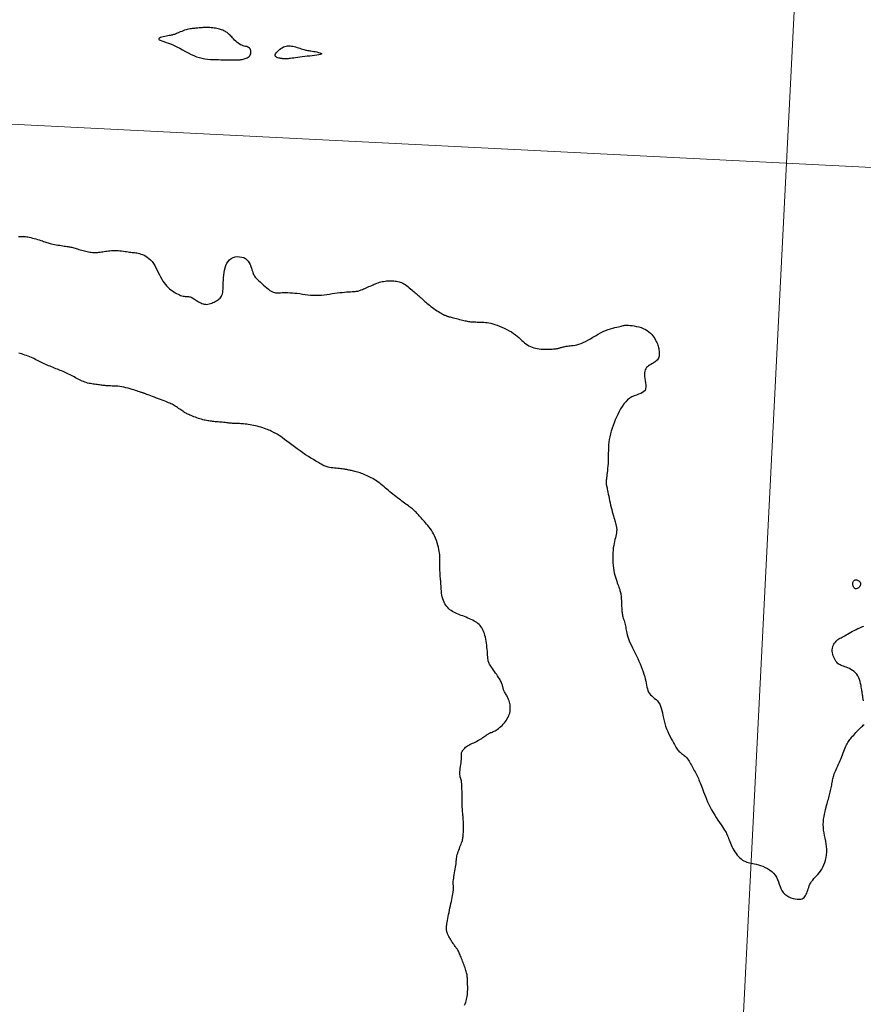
# Model space of a CAD drawing. Header units: millimetres. Extents: x 32690613 to 32693367, y 5343692 to 5344708.
# Tile 601 of 656: x 32692662 to 32692700, y 5344427 to 5344472. Entities that reach past the tile are written whole.
import ezdxf

# ---------------------------------------------------------------- set-up
doc = ezdxf.new("R2010")
doc.units = ezdxf.units.MM
doc.header["$LTSCALE"] = 20
doc.layers.get('0').update_dxf_attribs({"lineweight": 18})
doc.layers.get('Defpoints').update_dxf_attribs({"color": 11, "lineweight": 18})
doc.layers.add('02-DGM_HL_491.50', color=72, linetype='Continuous')
doc.layers.add('02-DGM_HL_492.00', color=82, linetype='Continuous')

# ---------------------------------------------------------------- blocks, each defined once
blk = doc.blocks.new('A$C78070446')
for p, q in [((4469989.147, 5343046.051), (4469922.857, 5342307.181)), ((4469505.561, 5343027.116), (4470255.144, 5342959.865))]:
    blk.add_line(p, q)

msp = doc.modelspace()

# ---------------------------------------------------------------- linework, layer by layer
at = {"layer": '02-DGM_HL_491.50', "elevation": 491.5, "flags": 128}
for points in [[(32692670.903, 5344469.845), (32692671.02, 5344469.843), (32692671.135, 5344469.841), (32692671.245, 5344469.84), (32692671.349, 5344469.838), (32692671.447, 5344469.837), (32692671.536, 5344469.836), (32692671.616, 5344469.835), (32692671.684, 5344469.834), (32692671.741, 5344469.834), (32692671.788, 5344469.835), (32692671.827, 5344469.836), (32692671.86, 5344469.838), (32692671.891, 5344469.841), (32692671.92, 5344469.845), (32692671.951, 5344469.851), (32692671.986, 5344469.858), (32692672.027, 5344469.867), (32692672.071, 5344469.878), (32692672.118, 5344469.892), (32692672.166, 5344469.909), (32692672.213, 5344469.931), (32692672.258, 5344469.956), (32692672.297, 5344469.987), (32692672.331, 5344470.022), (32692672.357, 5344470.064), (32692672.374, 5344470.109), (32692672.384, 5344470.157), (32692672.386, 5344470.206), (32692672.381, 5344470.253), (32692672.367, 5344470.298), (32692672.346, 5344470.338), (32692672.317, 5344470.372), (32692672.281, 5344470.398), (32692672.239, 5344470.419), (32692672.191, 5344470.435), (32692672.139, 5344470.449), (32692672.084, 5344470.462), (32692672.027, 5344470.478), (32692671.969, 5344470.498), (32692671.911, 5344470.523), (32692671.854, 5344470.556), (32692671.799, 5344470.595), (32692671.746, 5344470.639), (32692671.694, 5344470.686), (32692671.644, 5344470.735), (32692671.597, 5344470.784), (32692671.553, 5344470.832), (32692671.511, 5344470.877), (32692671.473, 5344470.917), (32692671.437, 5344470.954), (32692671.402, 5344470.988), (32692671.368, 5344471.018), (32692671.335, 5344471.046), (32692671.301, 5344471.072), (32692671.266, 5344471.096), (32692671.229, 5344471.118), (32692671.189, 5344471.14), (32692671.147, 5344471.16), (32692671.101, 5344471.179), (32692671.054, 5344471.198), (32692671.003, 5344471.215), (32692670.951, 5344471.231), (32692670.895, 5344471.245), (32692670.837, 5344471.258), (32692670.776, 5344471.269), (32692670.714, 5344471.279), (32692670.649, 5344471.287), (32692670.584, 5344471.294), (32692670.519, 5344471.299), (32692670.454, 5344471.302), (32692670.389, 5344471.304), (32692670.326, 5344471.304), (32692670.264, 5344471.302), (32692670.204, 5344471.299), (32692670.146, 5344471.295), (32692670.089, 5344471.29), (32692670.033, 5344471.284), (32692669.978, 5344471.279), (32692669.924, 5344471.273), (32692669.871, 5344471.268), (32692669.819, 5344471.263), (32692669.767, 5344471.259), (32692669.714, 5344471.254), (32692669.661, 5344471.248), (32692669.607, 5344471.24), (32692669.551, 5344471.23), (32692669.493, 5344471.217), (32692669.433, 5344471.201), (32692669.37, 5344471.18), (32692669.305, 5344471.157), (32692669.24, 5344471.131), (32692669.175, 5344471.105), (32692669.112, 5344471.078), (32692669.053, 5344471.053), (32692668.998, 5344471.03), (32692668.949, 5344471.01), (32692668.907, 5344470.994), (32692668.869, 5344470.982), (32692668.833, 5344470.972), (32692668.798, 5344470.964), (32692668.761, 5344470.956), (32692668.719, 5344470.949), (32692668.671, 5344470.94), (32692668.614, 5344470.93), (32692668.547, 5344470.918), (32692668.474, 5344470.903), (32692668.401, 5344470.885), (32692668.331, 5344470.866), (32692668.27, 5344470.846), (32692668.223, 5344470.824), (32692668.195, 5344470.801), (32692668.191, 5344470.777), (32692668.215, 5344470.752), (32692668.264, 5344470.726), (32692668.335, 5344470.698), (32692668.425, 5344470.666), (32692668.529, 5344470.63), (32692668.644, 5344470.589), (32692668.767, 5344470.542), (32692668.893, 5344470.489), (32692669.021, 5344470.427), (32692669.149, 5344470.361), (32692669.276, 5344470.291), (32692669.404, 5344470.221), (32692669.532, 5344470.152), (32692669.66, 5344470.086), (32692669.787, 5344470.028), (32692669.914, 5344469.977), (32692670.041, 5344469.937), (32692670.167, 5344469.906), (32692670.292, 5344469.883), (32692670.417, 5344469.868), (32692670.54, 5344469.857), (32692670.662, 5344469.851), (32692670.783, 5344469.847)], [(32692673.733, 5344469.901), (32692673.693, 5344469.909), (32692673.65, 5344469.919), (32692673.608, 5344469.932), (32692673.568, 5344469.949), (32692673.534, 5344469.97), (32692673.508, 5344469.995), (32692673.493, 5344470.026), (32692673.492, 5344470.063), (32692673.506, 5344470.105), (32692673.535, 5344470.152), (32692673.575, 5344470.202), (32692673.625, 5344470.252), (32692673.682, 5344470.301), (32692673.743, 5344470.347), (32692673.807, 5344470.387), (32692673.871, 5344470.421), (32692673.933, 5344470.446), (32692673.994, 5344470.463), (32692674.053, 5344470.472), (32692674.112, 5344470.475), (32692674.17, 5344470.472), (32692674.23, 5344470.464), (32692674.29, 5344470.452), (32692674.352, 5344470.437), (32692674.416, 5344470.42), (32692674.482, 5344470.401), (32692674.547, 5344470.381), (32692674.611, 5344470.361), (32692674.673, 5344470.341), (32692674.732, 5344470.322), (32692674.786, 5344470.306), (32692674.834, 5344470.292), (32692674.877, 5344470.281), (32692674.914, 5344470.272), (32692674.949, 5344470.266), (32692674.985, 5344470.26), (32692675.022, 5344470.255), (32692675.064, 5344470.249), (32692675.113, 5344470.242), (32692675.171, 5344470.233), (32692675.238, 5344470.222), (32692675.312, 5344470.209), (32692675.387, 5344470.193), (32692675.459, 5344470.177), (32692675.521, 5344470.159), (32692675.569, 5344470.142), (32692675.599, 5344470.124), (32692675.604, 5344470.108), (32692675.582, 5344470.092), (32692675.534, 5344470.077), (32692675.466, 5344470.063), (32692675.38, 5344470.049), (32692675.281, 5344470.036), (32692675.172, 5344470.023), (32692675.058, 5344470.009), (32692674.942, 5344469.996), (32692674.829, 5344469.982), (32692674.718, 5344469.967), (32692674.612, 5344469.953), (32692674.512, 5344469.939), (32692674.418, 5344469.927), (32692674.332, 5344469.915), (32692674.255, 5344469.905), (32692674.187, 5344469.896), (32692674.13, 5344469.89), (32692674.083, 5344469.885), (32692674.044, 5344469.882), (32692674.011, 5344469.88), (32692673.984, 5344469.879), (32692673.962, 5344469.879), (32692673.942, 5344469.88), (32692673.924, 5344469.88), (32692673.907, 5344469.881), (32692673.889, 5344469.881), (32692673.87, 5344469.882), (32692673.849, 5344469.884), (32692673.826, 5344469.886), (32692673.799, 5344469.89), (32692673.768, 5344469.894)], [(32692700.095, 5344446.013), (32692700.092, 5344445.974), (32692700.079, 5344445.936), (32692700.06, 5344445.899), (32692700.034, 5344445.865), (32692700.004, 5344445.836), (32692699.972, 5344445.813), (32692699.937, 5344445.798), (32692699.904, 5344445.791), (32692699.871, 5344445.795), (32692699.841, 5344445.808), (32692699.814, 5344445.829), (32692699.79, 5344445.856), (32692699.77, 5344445.887), (32692699.755, 5344445.923), (32692699.744, 5344445.961), (32692699.74, 5344446), (32692699.741, 5344446.038), (32692699.749, 5344446.074), (32692699.761, 5344446.109), (32692699.779, 5344446.139), (32692699.801, 5344446.165), (32692699.826, 5344446.185), (32692699.855, 5344446.198), (32692699.887, 5344446.204), (32692699.922, 5344446.201), (32692699.957, 5344446.19), (32692699.991, 5344446.172), (32692700.023, 5344446.149), (32692700.051, 5344446.12), (32692700.073, 5344446.087), (32692700.089, 5344446.051)]]:
    msp.add_lwpolyline(points, close=True, dxfattribs=at)
for points in [[(32692661.813, 5344461.809), (32692661.878, 5344461.81), (32692661.938, 5344461.811), (32692661.992, 5344461.811), (32692662.042, 5344461.809), (32692662.091, 5344461.806), (32692662.141, 5344461.801), (32692662.192, 5344461.793), (32692662.247, 5344461.783), (32692662.308, 5344461.77), (32692662.376, 5344461.754), (32692662.45, 5344461.735), (32692662.527, 5344461.715), (32692662.607, 5344461.693), (32692662.686, 5344461.67), (32692662.763, 5344461.647), (32692662.835, 5344461.625), (32692662.902, 5344461.604), (32692662.962, 5344461.585), (32692663.016, 5344461.567), (32692663.066, 5344461.551), (32692663.113, 5344461.536), (32692663.161, 5344461.521), (32692663.21, 5344461.507), (32692663.262, 5344461.492), (32692663.321, 5344461.478), (32692663.386, 5344461.463), (32692663.456, 5344461.448), (32692663.531, 5344461.433), (32692663.608, 5344461.418), (32692663.684, 5344461.404), (32692663.759, 5344461.391), (32692663.831, 5344461.38), (32692663.897, 5344461.369), (32692663.957, 5344461.361), (32692664.01, 5344461.354), (32692664.06, 5344461.347), (32692664.106, 5344461.341), (32692664.15, 5344461.334), (32692664.194, 5344461.326), (32692664.239, 5344461.317), (32692664.286, 5344461.306), (32692664.337, 5344461.293), (32692664.391, 5344461.277), (32692664.447, 5344461.26), (32692664.506, 5344461.241), (32692664.566, 5344461.222), (32692664.628, 5344461.203), (32692664.691, 5344461.184), (32692664.754, 5344461.166), (32692664.818, 5344461.148), (32692664.881, 5344461.133), (32692664.943, 5344461.118), (32692665.005, 5344461.106), (32692665.067, 5344461.095), (32692665.128, 5344461.087), (32692665.187, 5344461.081), (32692665.246, 5344461.077), (32692665.304, 5344461.076), (32692665.361, 5344461.078), (32692665.417, 5344461.081), (32692665.474, 5344461.087), (32692665.531, 5344461.094), (32692665.589, 5344461.103), (32692665.648, 5344461.112), (32692665.709, 5344461.122), (32692665.772, 5344461.132), (32692665.838, 5344461.142), (32692665.905, 5344461.152), (32692665.975, 5344461.16), (32692666.046, 5344461.167), (32692666.119, 5344461.172), (32692666.194, 5344461.174), (32692666.271, 5344461.173), (32692666.349, 5344461.168), (32692666.428, 5344461.161), (32692666.507, 5344461.151), (32692666.585, 5344461.14), (32692666.661, 5344461.128), (32692666.735, 5344461.117), (32692666.804, 5344461.106), (32692666.87, 5344461.097), (32692666.93, 5344461.09), (32692666.987, 5344461.084), (32692667.04, 5344461.08), (32692667.093, 5344461.074), (32692667.146, 5344461.068), (32692667.2, 5344461.059), (32692667.256, 5344461.047), (32692667.317, 5344461.031), (32692667.383, 5344461.01), (32692667.453, 5344460.983), (32692667.525, 5344460.95), (32692667.6, 5344460.91), (32692667.674, 5344460.862), (32692667.748, 5344460.805), (32692667.82, 5344460.74), (32692667.887, 5344460.664), (32692667.951, 5344460.578), (32692668.01, 5344460.484), (32692668.067, 5344460.384), (32692668.121, 5344460.28), (32692668.174, 5344460.174), (32692668.226, 5344460.07), (32692668.278, 5344459.968), (32692668.331, 5344459.871), (32692668.387, 5344459.782), (32692668.444, 5344459.699), (32692668.502, 5344459.624), (32692668.562, 5344459.554), (32692668.623, 5344459.49), (32692668.686, 5344459.432), (32692668.749, 5344459.379), (32692668.813, 5344459.33), (32692668.878, 5344459.285), (32692668.942, 5344459.245), (32692669.006, 5344459.209), (32692669.069, 5344459.177), (32692669.13, 5344459.15), (32692669.189, 5344459.128), (32692669.245, 5344459.11), (32692669.297, 5344459.097), (32692669.345, 5344459.088), (32692669.39, 5344459.083), (32692669.432, 5344459.08), (32692669.472, 5344459.079), (32692669.51, 5344459.077), (32692669.547, 5344459.074), (32692669.585, 5344459.069), (32692669.622, 5344459.059), (32692669.661, 5344459.045), (32692669.7, 5344459.026), (32692669.741, 5344459.004), (32692669.783, 5344458.978), (32692669.825, 5344458.951), (32692669.869, 5344458.922), (32692669.914, 5344458.892), (32692669.96, 5344458.863), (32692670.007, 5344458.834), (32692670.056, 5344458.807), (32692670.105, 5344458.783), (32692670.156, 5344458.761), (32692670.208, 5344458.744), (32692670.261, 5344458.731), (32692670.315, 5344458.724), (32692670.371, 5344458.722), (32692670.427, 5344458.728), (32692670.485, 5344458.74), (32692670.543, 5344458.756), (32692670.6, 5344458.777), (32692670.656, 5344458.801), (32692670.711, 5344458.828), (32692670.764, 5344458.856), (32692670.815, 5344458.884), (32692670.862, 5344458.913), (32692670.906, 5344458.942), (32692670.946, 5344458.973), (32692670.983, 5344459.007), (32692671.015, 5344459.045), (32692671.044, 5344459.089), (32692671.067, 5344459.14), (32692671.086, 5344459.199), (32692671.1, 5344459.266), (32692671.11, 5344459.343), (32692671.117, 5344459.426), (32692671.121, 5344459.517), (32692671.125, 5344459.614), (32692671.129, 5344459.717), (32692671.134, 5344459.824), (32692671.141, 5344459.935), (32692671.15, 5344460.049), (32692671.164, 5344460.164), (32692671.184, 5344460.278), (32692671.21, 5344460.388), (32692671.245, 5344460.492), (32692671.289, 5344460.588), (32692671.343, 5344460.673), (32692671.409, 5344460.746), (32692671.488, 5344460.804), (32692671.576, 5344460.847), (32692671.671, 5344460.875), (32692671.77, 5344460.889), (32692671.869, 5344460.888), (32692671.965, 5344460.873), (32692672.055, 5344460.845), (32692672.135, 5344460.802), (32692672.204, 5344460.747), (32692672.262, 5344460.681), (32692672.31, 5344460.607), (32692672.349, 5344460.529), (32692672.382, 5344460.449), (32692672.408, 5344460.371), (32692672.43, 5344460.297), (32692672.449, 5344460.231), (32692672.467, 5344460.174), (32692672.484, 5344460.124), (32692672.503, 5344460.081), (32692672.525, 5344460.041), (32692672.551, 5344460.001), (32692672.583, 5344459.96), (32692672.623, 5344459.915), (32692672.672, 5344459.864), (32692672.732, 5344459.805), (32692672.799, 5344459.74), (32692672.873, 5344459.671), (32692672.95, 5344459.6), (32692673.029, 5344459.532), (32692673.106, 5344459.467), (32692673.18, 5344459.408), (32692673.248, 5344459.358), (32692673.309, 5344459.319), (32692673.363, 5344459.291), (32692673.413, 5344459.27), (32692673.46, 5344459.257), (32692673.508, 5344459.25), (32692673.557, 5344459.247), (32692673.61, 5344459.248), (32692673.669, 5344459.25), (32692673.736, 5344459.252), (32692673.809, 5344459.255), (32692673.89, 5344459.256), (32692673.977, 5344459.257), (32692674.069, 5344459.255), (32692674.168, 5344459.252), (32692674.271, 5344459.245), (32692674.379, 5344459.236), (32692674.491, 5344459.223), (32692674.606, 5344459.207), (32692674.724, 5344459.191), (32692674.845, 5344459.174), (32692674.968, 5344459.159), (32692675.092, 5344459.146), (32692675.217, 5344459.138), (32692675.342, 5344459.134), (32692675.467, 5344459.137), (32692675.591, 5344459.145), (32692675.715, 5344459.158), (32692675.837, 5344459.173), (32692675.958, 5344459.19), (32692676.078, 5344459.208), (32692676.195, 5344459.226), (32692676.31, 5344459.242), (32692676.423, 5344459.255), (32692676.532, 5344459.267), (32692676.637, 5344459.276), (32692676.736, 5344459.283), (32692676.829, 5344459.29), (32692676.914, 5344459.295), (32692676.991, 5344459.3), (32692677.059, 5344459.304), (32692677.116, 5344459.309), (32692677.165, 5344459.314), (32692677.208, 5344459.32), (32692677.247, 5344459.328), (32692677.283, 5344459.337), (32692677.32, 5344459.348), (32692677.359, 5344459.361), (32692677.401, 5344459.378), (32692677.45, 5344459.398), (32692677.503, 5344459.42), (32692677.561, 5344459.445), (32692677.621, 5344459.471), (32692677.684, 5344459.499), (32692677.748, 5344459.527), (32692677.811, 5344459.555), (32692677.874, 5344459.583), (32692677.934, 5344459.61), (32692677.993, 5344459.636), (32692678.051, 5344459.66), (32692678.109, 5344459.683), (32692678.167, 5344459.704), (32692678.225, 5344459.723), (32692678.286, 5344459.74), (32692678.348, 5344459.754), (32692678.413, 5344459.766), (32692678.481, 5344459.776), (32692678.549, 5344459.783), (32692678.618, 5344459.788), (32692678.687, 5344459.79), (32692678.755, 5344459.791), (32692678.821, 5344459.79), (32692678.886, 5344459.787), (32692678.947, 5344459.782), (32692679.006, 5344459.775), (32692679.063, 5344459.766), (32692679.118, 5344459.752), (32692679.173, 5344459.735), (32692679.229, 5344459.714), (32692679.284, 5344459.687), (32692679.341, 5344459.655), (32692679.4, 5344459.617), (32692679.459, 5344459.574), (32692679.519, 5344459.527), (32692679.579, 5344459.478), (32692679.638, 5344459.428), (32692679.695, 5344459.379), (32692679.75, 5344459.331), (32692679.802, 5344459.285), (32692679.851, 5344459.244), (32692679.896, 5344459.207), (32692679.938, 5344459.172), (32692679.978, 5344459.139), (32692680.016, 5344459.109), (32692680.051, 5344459.079), (32692680.085, 5344459.05), (32692680.118, 5344459.02), (32692680.151, 5344458.989), (32692680.183, 5344458.958), (32692680.216, 5344458.924), (32692680.252, 5344458.89), (32692680.291, 5344458.853), (32692680.334, 5344458.813), (32692680.382, 5344458.771), (32692680.436, 5344458.726), (32692680.496, 5344458.679), (32692680.562, 5344458.629), (32692680.632, 5344458.578), (32692680.703, 5344458.527), (32692680.774, 5344458.478), (32692680.844, 5344458.432), (32692680.91, 5344458.389), (32692680.971, 5344458.351), (32692681.025, 5344458.318), (32692681.073, 5344458.291), (32692681.115, 5344458.269), (32692681.152, 5344458.251), (32692681.184, 5344458.236), (32692681.213, 5344458.224), (32692681.238, 5344458.213), (32692681.26, 5344458.205), (32692681.281, 5344458.197), (32692681.3, 5344458.19), (32692681.32, 5344458.183), (32692681.343, 5344458.175), (32692681.368, 5344458.167), (32692681.399, 5344458.158), (32692681.436, 5344458.148), (32692681.48, 5344458.136), (32692681.532, 5344458.123), (32692681.592, 5344458.108), (32692681.657, 5344458.091), (32692681.726, 5344458.074), (32692681.797, 5344458.057), (32692681.867, 5344458.039), (32692681.936, 5344458.023), (32692682.002, 5344458.007), (32692682.063, 5344457.992), (32692682.119, 5344457.978), (32692682.171, 5344457.966), (32692682.221, 5344457.956), (32692682.269, 5344457.946), (32692682.316, 5344457.939), (32692682.363, 5344457.932), (32692682.41, 5344457.927), (32692682.459, 5344457.924), (32692682.509, 5344457.922), (32692682.56, 5344457.921), (32692682.614, 5344457.92), (32692682.669, 5344457.919), (32692682.726, 5344457.919), (32692682.786, 5344457.918), (32692682.847, 5344457.917), (32692682.911, 5344457.914), (32692682.978, 5344457.91), (32692683.048, 5344457.903), (32692683.122, 5344457.893), (32692683.201, 5344457.88), (32692683.285, 5344457.862), (32692683.375, 5344457.839), (32692683.471, 5344457.81), (32692683.574, 5344457.775), (32692683.681, 5344457.734), (32692683.792, 5344457.688), (32692683.904, 5344457.638), (32692684.014, 5344457.583), (32692684.122, 5344457.525), (32692684.225, 5344457.465), (32692684.321, 5344457.402), (32692684.409, 5344457.338), (32692684.489, 5344457.274), (32692684.563, 5344457.209), (32692684.632, 5344457.146), (32692684.697, 5344457.085), (32692684.761, 5344457.026), (32692684.824, 5344456.972), (32692684.888, 5344456.922), (32692684.953, 5344456.877), (32692685.021, 5344456.837), (32692685.091, 5344456.803), (32692685.163, 5344456.773), (32692685.239, 5344456.748), (32692685.317, 5344456.727), (32692685.398, 5344456.71), (32692685.483, 5344456.697), (32692685.57, 5344456.688), (32692685.66, 5344456.682), (32692685.75, 5344456.679), (32692685.838, 5344456.679), (32692685.923, 5344456.68), (32692686.004, 5344456.683), (32692686.078, 5344456.688), (32692686.145, 5344456.693), (32692686.203, 5344456.699), (32692686.253, 5344456.705), (32692686.296, 5344456.712), (32692686.335, 5344456.719), (32692686.369, 5344456.727), (32692686.402, 5344456.735), (32692686.433, 5344456.744), (32692686.465, 5344456.753), (32692686.499, 5344456.763), (32692686.536, 5344456.773), (32692686.575, 5344456.784), (32692686.618, 5344456.794), (32692686.664, 5344456.804), (32692686.715, 5344456.814), (32692686.77, 5344456.823), (32692686.829, 5344456.831), (32692686.894, 5344456.838), (32692686.964, 5344456.846), (32692687.039, 5344456.856), (32692687.12, 5344456.869), (32692687.205, 5344456.886), (32692687.295, 5344456.91), (32692687.39, 5344456.941), (32692687.491, 5344456.982), (32692687.595, 5344457.033), (32692687.704, 5344457.091), (32692687.816, 5344457.156), (32692687.93, 5344457.224), (32692688.046, 5344457.293), (32692688.163, 5344457.361), (32692688.279, 5344457.425), (32692688.395, 5344457.483), (32692688.509, 5344457.533), (32692688.621, 5344457.575), (32692688.728, 5344457.611), (32692688.83, 5344457.641), (32692688.925, 5344457.665), (32692689.012, 5344457.686), (32692689.09, 5344457.704), (32692689.157, 5344457.72), (32692689.214, 5344457.734), (32692689.262, 5344457.747), (32692689.305, 5344457.758), (32692689.346, 5344457.766), (32692689.388, 5344457.773), (32692689.434, 5344457.776), (32692689.487, 5344457.776), (32692689.552, 5344457.773), (32692689.629, 5344457.766), (32692689.716, 5344457.755), (32692689.813, 5344457.739), (32692689.914, 5344457.719), (32692690.017, 5344457.693), (32692690.121, 5344457.662), (32692690.22, 5344457.625), (32692690.314, 5344457.582), (32692690.399, 5344457.532), (32692690.475, 5344457.477), (32692690.543, 5344457.418), (32692690.604, 5344457.355), (32692690.658, 5344457.291), (32692690.705, 5344457.226), (32692690.747, 5344457.162), (32692690.783, 5344457.1), (32692690.814, 5344457.04), (32692690.841, 5344456.982), (32692690.864, 5344456.927), (32692690.884, 5344456.872), (32692690.9, 5344456.818), (32692690.913, 5344456.765), (32692690.924, 5344456.71), (32692690.934, 5344456.655), (32692690.941, 5344456.598), (32692690.947, 5344456.541), (32692690.949, 5344456.484), (32692690.947, 5344456.427), (32692690.94, 5344456.372), (32692690.928, 5344456.319), (32692690.91, 5344456.27), (32692690.884, 5344456.225), (32692690.85, 5344456.185), (32692690.81, 5344456.148), (32692690.765, 5344456.114), (32692690.716, 5344456.083), (32692690.664, 5344456.053), (32692690.61, 5344456.023), (32692690.557, 5344455.992), (32692690.505, 5344455.96), (32692690.456, 5344455.925), (32692690.41, 5344455.887), (32692690.369, 5344455.845), (32692690.334, 5344455.797), (32692690.306, 5344455.743), (32692690.285, 5344455.682), (32692690.273, 5344455.612), (32692690.271, 5344455.534), (32692690.279, 5344455.446), (32692690.294, 5344455.352), (32692690.312, 5344455.253), (32692690.328, 5344455.154), (32692690.339, 5344455.057), (32692690.341, 5344454.966), (32692690.329, 5344454.883), (32692690.3, 5344454.812), (32692690.25, 5344454.755), (32692690.183, 5344454.709), (32692690.102, 5344454.67), (32692690.009, 5344454.634), (32692689.909, 5344454.598), (32692689.806, 5344454.558), (32692689.702, 5344454.511), (32692689.602, 5344454.451), (32692689.508, 5344454.378), (32692689.42, 5344454.291), (32692689.338, 5344454.192), (32692689.262, 5344454.084), (32692689.191, 5344453.968), (32692689.124, 5344453.846), (32692689.061, 5344453.721), (32692689.002, 5344453.594), (32692688.946, 5344453.467), (32692688.893, 5344453.34), (32692688.845, 5344453.213), (32692688.801, 5344453.086), (32692688.761, 5344452.959), (32692688.727, 5344452.833), (32692688.698, 5344452.706), (32692688.674, 5344452.58), (32692688.657, 5344452.455), (32692688.645, 5344452.33), (32692688.637, 5344452.205), (32692688.633, 5344452.081), (32692688.63, 5344451.959), (32692688.628, 5344451.838), (32692688.626, 5344451.719), (32692688.622, 5344451.601), (32692688.617, 5344451.486), (32692688.609, 5344451.375), (32692688.601, 5344451.267), (32692688.591, 5344451.165), (32692688.581, 5344451.07), (32692688.571, 5344450.983), (32692688.561, 5344450.905), (32692688.553, 5344450.836), (32692688.545, 5344450.779), (32692688.54, 5344450.731), (32692688.535, 5344450.692), (32692688.532, 5344450.66), (32692688.53, 5344450.634), (32692688.529, 5344450.612), (32692688.529, 5344450.593), (32692688.53, 5344450.576), (32692688.532, 5344450.56), (32692688.536, 5344450.542), (32692688.54, 5344450.521), (32692688.546, 5344450.496), (32692688.554, 5344450.466), (32692688.562, 5344450.428), (32692688.573, 5344450.382), (32692688.585, 5344450.325), (32692688.598, 5344450.258), (32692688.614, 5344450.18), (32692688.631, 5344450.094), (32692688.649, 5344450.001), (32692688.669, 5344449.903), (32692688.69, 5344449.801), (32692688.713, 5344449.697), (32692688.737, 5344449.593), (32692688.762, 5344449.49), (32692688.787, 5344449.389), (32692688.813, 5344449.292), (32692688.838, 5344449.198), (32692688.863, 5344449.11), (32692688.886, 5344449.028), (32692688.908, 5344448.954), (32692688.927, 5344448.888), (32692688.944, 5344448.83), (32692688.958, 5344448.781), (32692688.97, 5344448.738), (32692688.98, 5344448.701), (32692688.989, 5344448.668), (32692688.995, 5344448.638), (32692689.001, 5344448.61), (32692689.006, 5344448.582), (32692689.01, 5344448.553), (32692689.012, 5344448.523), (32692689.013, 5344448.49), (32692689.013, 5344448.454), (32692689.01, 5344448.413), (32692689.005, 5344448.367), (32692688.997, 5344448.315), (32692688.985, 5344448.256), (32692688.97, 5344448.189), (32692688.953, 5344448.115), (32692688.934, 5344448.033), (32692688.914, 5344447.946), (32692688.894, 5344447.852), (32692688.876, 5344447.753), (32692688.859, 5344447.65), (32692688.846, 5344447.542), (32692688.837, 5344447.43), (32692688.832, 5344447.316), (32692688.83, 5344447.199), (32692688.833, 5344447.082), (32692688.839, 5344446.966), (32692688.85, 5344446.85), (32692688.864, 5344446.736), (32692688.882, 5344446.626), (32692688.904, 5344446.519), (32692688.928, 5344446.417), (32692688.955, 5344446.32), (32692688.983, 5344446.228), (32692689.011, 5344446.142), (32692689.039, 5344446.063), (32692689.066, 5344445.99), (32692689.09, 5344445.925), (32692689.112, 5344445.867), (32692689.131, 5344445.815), (32692689.148, 5344445.767), (32692689.162, 5344445.721), (32692689.175, 5344445.676), (32692689.186, 5344445.63), (32692689.195, 5344445.58), (32692689.203, 5344445.526), (32692689.21, 5344445.466), (32692689.216, 5344445.401), (32692689.221, 5344445.332), (32692689.226, 5344445.261), (32692689.229, 5344445.19), (32692689.233, 5344445.119), (32692689.235, 5344445.05), (32692689.238, 5344444.986), (32692689.24, 5344444.926), (32692689.243, 5344444.87), (32692689.246, 5344444.817), (32692689.25, 5344444.767), (32692689.255, 5344444.718), (32692689.262, 5344444.67), (32692689.271, 5344444.621), (32692689.282, 5344444.57), (32692689.296, 5344444.517), (32692689.311, 5344444.462), (32692689.329, 5344444.405), (32692689.346, 5344444.347), (32692689.364, 5344444.287), (32692689.381, 5344444.226), (32692689.397, 5344444.165), (32692689.411, 5344444.103), (32692689.423, 5344444.041), (32692689.434, 5344443.977), (32692689.444, 5344443.912), (32692689.456, 5344443.844), (32692689.471, 5344443.772), (32692689.49, 5344443.695), (32692689.514, 5344443.613), (32692689.545, 5344443.524), (32692689.584, 5344443.428), (32692689.63, 5344443.326), (32692689.68, 5344443.217), (32692689.735, 5344443.104), (32692689.793, 5344442.987), (32692689.852, 5344442.868), (32692689.912, 5344442.746), (32692689.97, 5344442.623), (32692690.025, 5344442.501), (32692690.078, 5344442.378), (32692690.127, 5344442.257), (32692690.173, 5344442.138), (32692690.214, 5344442.021), (32692690.252, 5344441.907), (32692690.284, 5344441.797), (32692690.312, 5344441.692), (32692690.334, 5344441.591), (32692690.353, 5344441.495), (32692690.371, 5344441.405), (32692690.389, 5344441.319), (32692690.409, 5344441.239), (32692690.434, 5344441.165), (32692690.465, 5344441.096), (32692690.504, 5344441.032), (32692690.553, 5344440.974), (32692690.61, 5344440.919), (32692690.671, 5344440.866), (32692690.735, 5344440.812), (32692690.8, 5344440.755), (32692690.862, 5344440.694), (32692690.919, 5344440.626), (32692690.968, 5344440.55), (32692691.008, 5344440.463), (32692691.041, 5344440.367), (32692691.068, 5344440.262), (32692691.091, 5344440.151), (32692691.114, 5344440.035), (32692691.138, 5344439.915), (32692691.164, 5344439.793), (32692691.197, 5344439.669), (32692691.237, 5344439.546), (32692691.283, 5344439.424), (32692691.333, 5344439.305), (32692691.386, 5344439.19), (32692691.44, 5344439.08), (32692691.494, 5344438.977), (32692691.545, 5344438.882), (32692691.593, 5344438.795), (32692691.635, 5344438.718), (32692691.673, 5344438.651), (32692691.707, 5344438.592), (32692691.738, 5344438.54), (32692691.768, 5344438.495), (32692691.797, 5344438.455), (32692691.827, 5344438.42), (32692691.859, 5344438.388), (32692691.892, 5344438.36), (32692691.928, 5344438.332), (32692691.965, 5344438.306), (32692692.004, 5344438.279), (32692692.043, 5344438.251), (32692692.082, 5344438.221), (32692692.121, 5344438.188), (32692692.16, 5344438.15), (32692692.197, 5344438.107), (32692692.234, 5344438.06), (32692692.27, 5344438.009), (32692692.305, 5344437.954), (32692692.339, 5344437.897), (32692692.373, 5344437.838), (32692692.407, 5344437.777), (32692692.441, 5344437.716), (32692692.475, 5344437.655), (32692692.508, 5344437.594), (32692692.541, 5344437.532), (32692692.574, 5344437.471), (32692692.606, 5344437.41), (32692692.637, 5344437.349), (32692692.667, 5344437.287), (32692692.696, 5344437.226), (32692692.724, 5344437.164), (32692692.751, 5344437.102), (32692692.778, 5344437.037), (32692692.805, 5344436.969), (32692692.833, 5344436.898), (32692692.863, 5344436.822), (32692692.894, 5344436.74), (32692692.927, 5344436.651), (32692692.964, 5344436.555), (32692693.003, 5344436.452), (32692693.046, 5344436.343), (32692693.093, 5344436.23), (32692693.144, 5344436.113), (32692693.199, 5344435.993), (32692693.259, 5344435.872), (32692693.324, 5344435.749), (32692693.394, 5344435.627), (32692693.467, 5344435.506), (32692693.541, 5344435.389), (32692693.615, 5344435.276), (32692693.687, 5344435.168), (32692693.755, 5344435.068), (32692693.817, 5344434.977), (32692693.872, 5344434.895), (32692693.917, 5344434.824), (32692693.954, 5344434.762), (32692693.985, 5344434.707), (32692694.011, 5344434.655), (32692694.034, 5344434.606), (32692694.055, 5344434.556), (32692694.076, 5344434.503), (32692694.098, 5344434.445), (32692694.122, 5344434.38), (32692694.15, 5344434.308), (32692694.181, 5344434.232), (32692694.215, 5344434.153), (32692694.253, 5344434.071), (32692694.293, 5344433.989), (32692694.338, 5344433.909), (32692694.386, 5344433.831), (32692694.437, 5344433.757), (32692694.492, 5344433.687), (32692694.55, 5344433.622), (32692694.61, 5344433.563), (32692694.672, 5344433.51), (32692694.734, 5344433.463), (32692694.798, 5344433.423), (32692694.862, 5344433.391), (32692694.925, 5344433.366), (32692694.99, 5344433.346), (32692695.056, 5344433.331), (32692695.125, 5344433.318), (32692695.198, 5344433.305), (32692695.276, 5344433.29), (32692695.36, 5344433.271), (32692695.451, 5344433.247), (32692695.55, 5344433.216), (32692695.653, 5344433.177), (32692695.759, 5344433.13), (32692695.864, 5344433.075), (32692695.966, 5344433.013), (32692696.061, 5344432.942), (32692696.147, 5344432.864), (32692696.22, 5344432.777), (32692696.279, 5344432.682), (32692696.327, 5344432.581), (32692696.367, 5344432.476), (32692696.403, 5344432.37), (32692696.439, 5344432.266), (32692696.478, 5344432.165), (32692696.526, 5344432.071), (32692696.585, 5344431.985), (32692696.657, 5344431.909), (32692696.742, 5344431.845), (32692696.835, 5344431.791), (32692696.933, 5344431.748), (32692697.032, 5344431.716), (32692697.13, 5344431.693), (32692697.222, 5344431.681), (32692697.305, 5344431.679), (32692697.378, 5344431.687), (32692697.439, 5344431.704), (32692697.491, 5344431.73), (32692697.535, 5344431.763), (32692697.571, 5344431.804), (32692697.602, 5344431.85), (32692697.629, 5344431.903), (32692697.653, 5344431.96), (32692697.675, 5344432.021), (32692697.696, 5344432.085), (32692697.718, 5344432.152), (32692697.742, 5344432.22), (32692697.768, 5344432.289), (32692697.798, 5344432.358), (32692697.833, 5344432.425), (32692697.874, 5344432.491), (32692697.922, 5344432.554), (32692697.975, 5344432.616), (32692698.033, 5344432.678), (32692698.093, 5344432.741), (32692698.155, 5344432.808), (32692698.217, 5344432.88), (32692698.277, 5344432.957), (32692698.333, 5344433.043), (32692698.386, 5344433.137), (32692698.433, 5344433.239), (32692698.474, 5344433.348), (32692698.509, 5344433.462), (32692698.536, 5344433.581), (32692698.555, 5344433.703), (32692698.565, 5344433.827), (32692698.565, 5344433.952), (32692698.555, 5344434.077), (32692698.538, 5344434.202), (32692698.515, 5344434.326), (32692698.489, 5344434.45), (32692698.463, 5344434.574), (32692698.438, 5344434.698), (32692698.419, 5344434.822), (32692698.407, 5344434.947), (32692698.404, 5344435.072), (32692698.409, 5344435.196), (32692698.42, 5344435.318), (32692698.438, 5344435.437), (32692698.459, 5344435.552), (32692698.483, 5344435.661), (32692698.508, 5344435.765), (32692698.533, 5344435.86), (32692698.556, 5344435.947), (32692698.578, 5344436.027), (32692698.599, 5344436.1), (32692698.618, 5344436.169), (32692698.637, 5344436.234), (32692698.654, 5344436.297), (32692698.671, 5344436.359), (32692698.687, 5344436.422), (32692698.703, 5344436.486), (32692698.719, 5344436.551), (32692698.734, 5344436.617), (32692698.748, 5344436.682), (32692698.761, 5344436.747), (32692698.774, 5344436.81), (32692698.786, 5344436.872), (32692698.797, 5344436.931), (32692698.806, 5344436.987), (32692698.816, 5344437.041), (32692698.825, 5344437.093), (32692698.836, 5344437.146), (32692698.848, 5344437.199), (32692698.863, 5344437.254), (32692698.88, 5344437.312), (32692698.902, 5344437.373), (32692698.927, 5344437.439), (32692698.957, 5344437.509), (32692698.989, 5344437.582), (32692699.024, 5344437.659), (32692699.061, 5344437.739), (32692699.098, 5344437.821), (32692699.136, 5344437.905), (32692699.173, 5344437.991), (32692699.21, 5344438.078), (32692699.245, 5344438.165), (32692699.279, 5344438.251), (32692699.312, 5344438.335), (32692699.344, 5344438.416), (32692699.375, 5344438.493), (32692699.405, 5344438.566), (32692699.434, 5344438.633), (32692699.463, 5344438.693), (32692699.491, 5344438.748), (32692699.52, 5344438.799), (32692699.55, 5344438.847), (32692699.581, 5344438.894), (32692699.615, 5344438.94), (32692699.652, 5344438.987), (32692699.693, 5344439.036), (32692699.737, 5344439.088), (32692699.785, 5344439.143), (32692699.836, 5344439.2), (32692699.888, 5344439.257), (32692699.941, 5344439.313), (32692699.993, 5344439.368), (32692700.044, 5344439.42), (32692700.093, 5344439.469), (32692700.138, 5344439.513), (32692700.181, 5344439.553), (32692700.221, 5344439.591), (32692700.259, 5344439.626)], [(32692700.23, 5344440.699), (32692700.217, 5344440.774), (32692700.206, 5344440.844), (32692700.196, 5344440.905), (32692700.189, 5344440.956), (32692700.182, 5344440.999), (32692700.177, 5344441.037), (32692700.171, 5344441.073), (32692700.166, 5344441.109), (32692700.159, 5344441.15), (32692700.152, 5344441.197), (32692700.144, 5344441.253), (32692700.133, 5344441.321), (32692700.12, 5344441.398), (32692700.103, 5344441.483), (32692700.082, 5344441.571), (32692700.054, 5344441.661), (32692700.021, 5344441.749), (32692699.98, 5344441.833), (32692699.931, 5344441.909), (32692699.873, 5344441.977), (32692699.807, 5344442.035), (32692699.737, 5344442.085), (32692699.663, 5344442.128), (32692699.588, 5344442.165), (32692699.514, 5344442.196), (32692699.443, 5344442.224), (32692699.376, 5344442.248), (32692699.316, 5344442.269), (32692699.262, 5344442.289), (32692699.213, 5344442.31), (32692699.168, 5344442.332), (32692699.126, 5344442.356), (32692699.087, 5344442.384), (32692699.05, 5344442.418), (32692699.013, 5344442.457), (32692698.977, 5344442.504), (32692698.941, 5344442.558), (32692698.908, 5344442.616), (32692698.877, 5344442.679), (32692698.851, 5344442.745), (32692698.831, 5344442.814), (32692698.816, 5344442.883), (32692698.81, 5344442.952), (32692698.811, 5344443.02), (32692698.82, 5344443.086), (32692698.836, 5344443.15), (32692698.858, 5344443.211), (32692698.886, 5344443.268), (32692698.917, 5344443.322), (32692698.953, 5344443.37), (32692698.991, 5344443.414), (32692699.03, 5344443.452), (32692699.072, 5344443.485), (32692699.117, 5344443.515), (32692699.163, 5344443.543), (32692699.213, 5344443.57), (32692699.266, 5344443.597), (32692699.321, 5344443.626), (32692699.381, 5344443.658), (32692699.444, 5344443.694), (32692699.511, 5344443.733), (32692699.581, 5344443.774), (32692699.655, 5344443.817), (32692699.732, 5344443.86), (32692699.812, 5344443.903), (32692699.895, 5344443.946), (32692699.981, 5344443.986), (32692700.07, 5344444.024), (32692700.16, 5344444.06), (32692700.25, 5344444.092)]]:
    msp.add_lwpolyline(points, dxfattribs=at)
at = {"layer": '02-DGM_HL_492.00', "elevation": 492, "flags": 128}
msp.add_lwpolyline([(32692682.09, 5344426.866), (32692682.122, 5344426.931), (32692682.149, 5344426.995), (32692682.172, 5344427.061), (32692682.191, 5344427.127), (32692682.206, 5344427.195), (32692682.218, 5344427.265), (32692682.227, 5344427.337), (32692682.234, 5344427.412), (32692682.237, 5344427.488), (32692682.239, 5344427.564), (32692682.24, 5344427.64), (32692682.239, 5344427.715), (32692682.237, 5344427.787), (32692682.235, 5344427.856), (32692682.232, 5344427.921), (32692682.23, 5344427.981), (32692682.227, 5344428.037), (32692682.224, 5344428.09), (32692682.22, 5344428.14), (32692682.215, 5344428.189), (32692682.208, 5344428.237), (32692682.199, 5344428.286), (32692682.188, 5344428.337), (32692682.174, 5344428.389), (32692682.158, 5344428.444), (32692682.14, 5344428.501), (32692682.12, 5344428.56), (32692682.099, 5344428.619), (32692682.077, 5344428.68), (32692682.054, 5344428.741), (32692682.031, 5344428.803), (32692682.008, 5344428.865), (32692681.985, 5344428.925), (32692681.962, 5344428.985), (32692681.939, 5344429.043), (32692681.917, 5344429.099), (32692681.895, 5344429.152), (32692681.873, 5344429.201), (32692681.852, 5344429.246), (32692681.832, 5344429.287), (32692681.813, 5344429.324), (32692681.793, 5344429.358), (32692681.774, 5344429.389), (32692681.754, 5344429.419), (32692681.734, 5344429.448), (32692681.714, 5344429.477), (32692681.692, 5344429.507), (32692681.67, 5344429.538), (32692681.646, 5344429.571), (32692681.622, 5344429.604), (32692681.597, 5344429.639), (32692681.572, 5344429.675), (32692681.547, 5344429.712), (32692681.522, 5344429.75), (32692681.498, 5344429.788), (32692681.473, 5344429.827), (32692681.45, 5344429.866), (32692681.428, 5344429.905), (32692681.406, 5344429.943), (32692681.386, 5344429.981), (32692681.368, 5344430.016), (32692681.351, 5344430.05), (32692681.336, 5344430.082), (32692681.323, 5344430.112), (32692681.313, 5344430.139), (32692681.304, 5344430.165), (32692681.296, 5344430.189), (32692681.29, 5344430.213), (32692681.286, 5344430.235), (32692681.282, 5344430.258), (32692681.278, 5344430.28), (32692681.276, 5344430.304), (32692681.274, 5344430.328), (32692681.273, 5344430.356), (32692681.273, 5344430.388), (32692681.276, 5344430.424), (32692681.28, 5344430.467), (32692681.286, 5344430.517), (32692681.295, 5344430.576), (32692681.306, 5344430.643), (32692681.32, 5344430.719), (32692681.336, 5344430.802), (32692681.353, 5344430.891), (32692681.372, 5344430.984), (32692681.392, 5344431.081), (32692681.413, 5344431.181), (32692681.434, 5344431.282), (32692681.455, 5344431.382), (32692681.475, 5344431.482), (32692681.495, 5344431.579), (32692681.514, 5344431.672), (32692681.532, 5344431.761), (32692681.548, 5344431.844), (32692681.562, 5344431.92), (32692681.573, 5344431.988), (32692681.582, 5344432.046), (32692681.588, 5344432.096), (32692681.592, 5344432.139), (32692681.594, 5344432.175), (32692681.595, 5344432.207), (32692681.594, 5344432.235), (32692681.592, 5344432.26), (32692681.589, 5344432.283), (32692681.586, 5344432.306), (32692681.583, 5344432.329), (32692681.58, 5344432.355), (32692681.578, 5344432.385), (32692681.578, 5344432.419), (32692681.58, 5344432.46), (32692681.584, 5344432.509), (32692681.591, 5344432.566), (32692681.601, 5344432.634), (32692681.613, 5344432.71), (32692681.628, 5344432.793), (32692681.643, 5344432.879), (32692681.659, 5344432.966), (32692681.674, 5344433.053), (32692681.687, 5344433.138), (32692681.699, 5344433.217), (32692681.707, 5344433.29), (32692681.714, 5344433.356), (32692681.72, 5344433.419), (32692681.725, 5344433.478), (32692681.732, 5344433.535), (32692681.74, 5344433.593), (32692681.751, 5344433.652), (32692681.766, 5344433.713), (32692681.785, 5344433.778), (32692681.808, 5344433.846), (32692681.834, 5344433.916), (32692681.861, 5344433.985), (32692681.888, 5344434.055), (32692681.915, 5344434.121), (32692681.94, 5344434.185), (32692681.962, 5344434.244), (32692681.981, 5344434.298), (32692681.996, 5344434.347), (32692682.008, 5344434.394), (32692682.017, 5344434.441), (32692682.025, 5344434.488), (32692682.03, 5344434.537), (32692682.035, 5344434.591), (32692682.038, 5344434.65), (32692682.041, 5344434.716), (32692682.044, 5344434.787), (32692682.046, 5344434.863), (32692682.047, 5344434.94), (32692682.047, 5344435.017), (32692682.047, 5344435.092), (32692682.046, 5344435.164), (32692682.044, 5344435.23), (32692682.04, 5344435.289), (32692682.036, 5344435.343), (32692682.032, 5344435.393), (32692682.027, 5344435.441), (32692682.021, 5344435.489), (32692682.015, 5344435.539), (32692682.01, 5344435.593), (32692682.004, 5344435.652), (32692681.999, 5344435.717), (32692681.995, 5344435.79), (32692681.991, 5344435.868), (32692681.987, 5344435.951), (32692681.984, 5344436.038), (32692681.982, 5344436.128), (32692681.981, 5344436.221), (32692681.98, 5344436.315), (32692681.98, 5344436.411), (32692681.98, 5344436.505), (32692681.98, 5344436.599), (32692681.979, 5344436.689), (32692681.978, 5344436.775), (32692681.974, 5344436.856), (32692681.969, 5344436.93), (32692681.961, 5344436.997), (32692681.951, 5344437.055), (32692681.938, 5344437.106), (32692681.925, 5344437.153), (32692681.912, 5344437.199), (32692681.9, 5344437.244), (32692681.89, 5344437.292), (32692681.884, 5344437.346), (32692681.881, 5344437.407), (32692681.884, 5344437.477), (32692681.891, 5344437.554), (32692681.902, 5344437.636), (32692681.913, 5344437.721), (32692681.926, 5344437.805), (32692681.938, 5344437.886), (32692681.948, 5344437.962), (32692681.955, 5344438.029), (32692681.959, 5344438.087), (32692681.959, 5344438.136), (32692681.958, 5344438.177), (32692681.956, 5344438.213), (32692681.955, 5344438.246), (32692681.955, 5344438.276), (32692681.957, 5344438.305), (32692681.964, 5344438.335), (32692681.976, 5344438.368), (32692681.993, 5344438.403), (32692682.014, 5344438.44), (32692682.04, 5344438.477), (32692682.071, 5344438.515), (32692682.106, 5344438.552), (32692682.146, 5344438.588), (32692682.189, 5344438.622), (32692682.237, 5344438.654), (32692682.288, 5344438.684), (32692682.342, 5344438.713), (32692682.398, 5344438.741), (32692682.457, 5344438.769), (32692682.517, 5344438.797), (32692682.578, 5344438.826), (32692682.639, 5344438.857), (32692682.7, 5344438.889), (32692682.76, 5344438.923), (32692682.819, 5344438.958), (32692682.876, 5344438.992), (32692682.929, 5344439.026), (32692682.979, 5344439.058), (32692683.024, 5344439.089), (32692683.064, 5344439.116), (32692683.099, 5344439.14), (32692683.129, 5344439.161), (32692683.155, 5344439.18), (32692683.179, 5344439.196), (32692683.203, 5344439.211), (32692683.227, 5344439.225), (32692683.253, 5344439.239), (32692683.281, 5344439.252), (32692683.314, 5344439.266), (32692683.351, 5344439.282), (32692683.391, 5344439.299), (32692683.435, 5344439.319), (32692683.482, 5344439.342), (32692683.531, 5344439.369), (32692683.582, 5344439.401), (32692683.635, 5344439.439), (32692683.69, 5344439.482), (32692683.745, 5344439.53), (32692683.8, 5344439.584), (32692683.854, 5344439.641), (32692683.906, 5344439.7), (32692683.955, 5344439.762), (32692684, 5344439.826), (32692684.04, 5344439.89), (32692684.075, 5344439.954), (32692684.105, 5344440.017), (32692684.129, 5344440.081), (32692684.148, 5344440.144), (32692684.162, 5344440.207), (32692684.171, 5344440.27), (32692684.175, 5344440.333), (32692684.175, 5344440.396), (32692684.171, 5344440.458), (32692684.162, 5344440.52), (32692684.15, 5344440.58), (32692684.135, 5344440.64), (32692684.117, 5344440.698), (32692684.097, 5344440.754), (32692684.075, 5344440.807), (32692684.052, 5344440.858), (32692684.029, 5344440.905), (32692684.005, 5344440.95), (32692683.981, 5344440.992), (32692683.958, 5344441.031), (32692683.936, 5344441.068), (32692683.916, 5344441.103), (32692683.898, 5344441.137), (32692683.883, 5344441.168), (32692683.871, 5344441.198), (32692683.861, 5344441.227), (32692683.853, 5344441.256), (32692683.846, 5344441.284), (32692683.84, 5344441.313), (32692683.834, 5344441.342), (32692683.827, 5344441.373), (32692683.818, 5344441.405), (32692683.807, 5344441.439), (32692683.794, 5344441.475), (32692683.778, 5344441.514), (32692683.758, 5344441.557), (32692683.735, 5344441.602), (32692683.708, 5344441.652), (32692683.677, 5344441.706), (32692683.641, 5344441.765), (32692683.6, 5344441.828), (32692683.556, 5344441.895), (32692683.509, 5344441.963), (32692683.461, 5344442.032), (32692683.414, 5344442.099), (32692683.369, 5344442.164), (32692683.328, 5344442.223), (32692683.291, 5344442.277), (32692683.26, 5344442.323), (32692683.234, 5344442.364), (32692683.213, 5344442.402), (32692683.197, 5344442.44), (32692683.184, 5344442.478), (32692683.173, 5344442.521), (32692683.165, 5344442.569), (32692683.157, 5344442.627), (32692683.151, 5344442.694), (32692683.145, 5344442.771), (32692683.138, 5344442.855), (32692683.132, 5344442.944), (32692683.124, 5344443.038), (32692683.116, 5344443.134), (32692683.105, 5344443.23), (32692683.093, 5344443.326), (32692683.079, 5344443.418), (32692683.062, 5344443.508), (32692683.043, 5344443.594), (32692683.021, 5344443.676), (32692682.997, 5344443.754), (32692682.971, 5344443.827), (32692682.942, 5344443.896), (32692682.91, 5344443.96), (32692682.876, 5344444.019), (32692682.839, 5344444.073), (32692682.798, 5344444.122), (32692682.754, 5344444.168), (32692682.706, 5344444.211), (32692682.654, 5344444.252), (32692682.598, 5344444.29), (32692682.536, 5344444.327), (32692682.47, 5344444.362), (32692682.399, 5344444.397), (32692682.326, 5344444.431), (32692682.25, 5344444.464), (32692682.172, 5344444.496), (32692682.095, 5344444.527), (32692682.018, 5344444.556), (32692681.943, 5344444.585), (32692681.87, 5344444.613), (32692681.8, 5344444.641), (32692681.732, 5344444.669), (32692681.667, 5344444.698), (32692681.605, 5344444.729), (32692681.545, 5344444.762), (32692681.487, 5344444.799), (32692681.432, 5344444.839), (32692681.38, 5344444.884), (32692681.33, 5344444.934), (32692681.283, 5344444.988), (32692681.24, 5344445.047), (32692681.2, 5344445.112), (32692681.165, 5344445.181), (32692681.134, 5344445.255), (32692681.107, 5344445.335), (32692681.085, 5344445.42), (32692681.068, 5344445.508), (32692681.055, 5344445.598), (32692681.044, 5344445.687), (32692681.036, 5344445.774), (32692681.03, 5344445.856), (32692681.026, 5344445.932), (32692681.022, 5344445.999), (32692681.018, 5344446.057), (32692681.014, 5344446.106), (32692681.01, 5344446.151), (32692681.006, 5344446.193), (32692681.002, 5344446.236), (32692680.998, 5344446.281), (32692680.994, 5344446.332), (32692680.99, 5344446.391), (32692680.986, 5344446.46), (32692680.983, 5344446.537), (32692680.979, 5344446.619), (32692680.976, 5344446.704), (32692680.973, 5344446.788), (32692680.972, 5344446.87), (32692680.971, 5344446.946), (32692680.972, 5344447.014), (32692680.973, 5344447.071), (32692680.976, 5344447.121), (32692680.978, 5344447.165), (32692680.979, 5344447.207), (32692680.979, 5344447.251), (32692680.976, 5344447.299), (32692680.97, 5344447.353), (32692680.961, 5344447.418), (32692680.947, 5344447.495), (32692680.928, 5344447.583), (32692680.906, 5344447.679), (32692680.879, 5344447.781), (32692680.848, 5344447.886), (32692680.813, 5344447.991), (32692680.774, 5344448.094), (32692680.732, 5344448.193), (32692680.687, 5344448.285), (32692680.638, 5344448.371), (32692680.587, 5344448.451), (32692680.534, 5344448.526), (32692680.481, 5344448.596), (32692680.427, 5344448.663), (32692680.373, 5344448.727), (32692680.32, 5344448.788), (32692680.268, 5344448.848), (32692680.218, 5344448.906), (32692680.17, 5344448.961), (32692680.123, 5344449.014), (32692680.079, 5344449.065), (32692680.037, 5344449.112), (32692679.997, 5344449.156), (32692679.959, 5344449.197), (32692679.924, 5344449.234), (32692679.891, 5344449.268), (32692679.858, 5344449.3), (32692679.826, 5344449.331), (32692679.793, 5344449.36), (32692679.759, 5344449.39), (32692679.722, 5344449.421), (32692679.682, 5344449.453), (32692679.639, 5344449.487), (32692679.592, 5344449.524), (32692679.541, 5344449.562), (32692679.487, 5344449.602), (32692679.431, 5344449.645), (32692679.372, 5344449.688), (32692679.31, 5344449.734), (32692679.247, 5344449.781), (32692679.182, 5344449.829), (32692679.115, 5344449.878), (32692679.047, 5344449.929), (32692678.978, 5344449.981), (32692678.909, 5344450.034), (32692678.84, 5344450.088), (32692678.771, 5344450.143), (32692678.702, 5344450.199), (32692678.635, 5344450.255), (32692678.567, 5344450.313), (32692678.501, 5344450.37), (32692678.435, 5344450.426), (32692678.37, 5344450.481), (32692678.305, 5344450.535), (32692678.24, 5344450.587), (32692678.176, 5344450.636), (32692678.111, 5344450.682), (32692678.047, 5344450.725), (32692677.983, 5344450.765), (32692677.919, 5344450.803), (32692677.855, 5344450.838), (32692677.791, 5344450.872), (32692677.727, 5344450.903), (32692677.664, 5344450.933), (32692677.6, 5344450.961), (32692677.537, 5344450.987), (32692677.474, 5344451.012), (32692677.411, 5344451.035), (32692677.35, 5344451.057), (32692677.289, 5344451.077), (32692677.23, 5344451.095), (32692677.171, 5344451.112), (32692677.115, 5344451.127), (32692677.06, 5344451.141), (32692677.008, 5344451.153), (32692676.958, 5344451.164), (32692676.912, 5344451.174), (32692676.869, 5344451.182), (32692676.831, 5344451.19), (32692676.797, 5344451.197), (32692676.767, 5344451.203), (32692676.741, 5344451.209), (32692676.716, 5344451.214), (32692676.689, 5344451.22), (32692676.66, 5344451.225), (32692676.627, 5344451.23), (32692676.586, 5344451.235), (32692676.536, 5344451.241), (32692676.477, 5344451.247), (32692676.409, 5344451.254), (32692676.335, 5344451.262), (32692676.258, 5344451.27), (32692676.179, 5344451.279), (32692676.103, 5344451.288), (32692676.029, 5344451.297), (32692675.963, 5344451.308), (32692675.903, 5344451.319), (32692675.85, 5344451.331), (32692675.801, 5344451.346), (32692675.752, 5344451.365), (32692675.701, 5344451.387), (32692675.646, 5344451.416), (32692675.583, 5344451.45), (32692675.511, 5344451.492), (32692675.426, 5344451.541), (32692675.331, 5344451.598), (32692675.227, 5344451.662), (32692675.114, 5344451.732), (32692674.996, 5344451.808), (32692674.872, 5344451.888), (32692674.746, 5344451.973), (32692674.617, 5344452.061), (32692674.489, 5344452.152), (32692674.362, 5344452.243), (32692674.239, 5344452.334), (32692674.121, 5344452.422), (32692674.01, 5344452.505), (32692673.908, 5344452.582), (32692673.816, 5344452.65), (32692673.737, 5344452.707), (32692673.672, 5344452.753), (32692673.618, 5344452.789), (32692673.575, 5344452.816), (32692673.541, 5344452.835), (32692673.514, 5344452.85), (32692673.491, 5344452.86), (32692673.472, 5344452.869), (32692673.454, 5344452.877), (32692673.435, 5344452.887), (32692673.415, 5344452.898), (32692673.392, 5344452.911), (32692673.365, 5344452.926), (32692673.334, 5344452.942), (32692673.297, 5344452.96), (32692673.253, 5344452.98), (32692673.201, 5344453.002), (32692673.142, 5344453.026), (32692673.074, 5344453.052), (32692673.001, 5344453.078), (32692672.923, 5344453.104), (32692672.841, 5344453.131), (32692672.757, 5344453.156), (32692672.672, 5344453.18), (32692672.587, 5344453.202), (32692672.504, 5344453.221), (32692672.422, 5344453.237), (32692672.343, 5344453.252), (32692672.266, 5344453.264), (32692672.192, 5344453.274), (32692672.12, 5344453.282), (32692672.052, 5344453.289), (32692671.988, 5344453.293), (32692671.927, 5344453.297), (32692671.869, 5344453.299), (32692671.814, 5344453.3), (32692671.76, 5344453.301), (32692671.708, 5344453.302), (32692671.656, 5344453.304), (32692671.604, 5344453.305), (32692671.551, 5344453.308), (32692671.497, 5344453.313), (32692671.442, 5344453.318), (32692671.385, 5344453.324), (32692671.327, 5344453.331), (32692671.268, 5344453.338), (32692671.207, 5344453.345), (32692671.146, 5344453.352), (32692671.084, 5344453.359), (32692671.02, 5344453.366), (32692670.957, 5344453.372), (32692670.893, 5344453.377), (32692670.829, 5344453.383), (32692670.766, 5344453.388), (32692670.704, 5344453.394), (32692670.644, 5344453.399), (32692670.585, 5344453.406), (32692670.528, 5344453.412), (32692670.472, 5344453.42), (32692670.418, 5344453.428), (32692670.363, 5344453.438), (32692670.308, 5344453.45), (32692670.251, 5344453.463), (32692670.192, 5344453.479), (32692670.13, 5344453.497), (32692670.065, 5344453.517), (32692669.998, 5344453.54), (32692669.93, 5344453.564), (32692669.862, 5344453.59), (32692669.795, 5344453.615), (32692669.731, 5344453.641), (32692669.67, 5344453.665), (32692669.614, 5344453.689), (32692669.564, 5344453.71), (32692669.519, 5344453.73), (32692669.478, 5344453.75), (32692669.439, 5344453.77), (32692669.402, 5344453.79), (32692669.365, 5344453.812), (32692669.327, 5344453.836), (32692669.286, 5344453.862), (32692669.243, 5344453.892), (32692669.197, 5344453.924), (32692669.149, 5344453.958), (32692669.099, 5344453.993), (32692669.048, 5344454.028), (32692668.997, 5344454.062), (32692668.946, 5344454.095), (32692668.895, 5344454.126), (32692668.846, 5344454.154), (32692668.797, 5344454.18), (32692668.746, 5344454.204), (32692668.694, 5344454.227), (32692668.638, 5344454.251), (32692668.577, 5344454.275), (32692668.51, 5344454.301), (32692668.437, 5344454.329), (32692668.355, 5344454.36), (32692668.268, 5344454.394), (32692668.177, 5344454.429), (32692668.086, 5344454.464), (32692667.996, 5344454.498), (32692667.911, 5344454.531), (32692667.832, 5344454.561), (32692667.763, 5344454.587), (32692667.706, 5344454.609), (32692667.658, 5344454.627), (32692667.619, 5344454.642), (32692667.587, 5344454.654), (32692667.561, 5344454.664), (32692667.538, 5344454.672), (32692667.517, 5344454.68), (32692667.497, 5344454.687), (32692667.475, 5344454.694), (32692667.452, 5344454.702), (32692667.425, 5344454.711), (32692667.394, 5344454.721), (32692667.357, 5344454.733), (32692667.314, 5344454.747), (32692667.264, 5344454.764), (32692667.205, 5344454.783), (32692667.137, 5344454.806), (32692667.061, 5344454.831), (32692666.979, 5344454.857), (32692666.891, 5344454.884), (32692666.799, 5344454.91), (32692666.705, 5344454.934), (32692666.61, 5344454.956), (32692666.515, 5344454.974), (32692666.422, 5344454.987), (32692666.332, 5344454.996), (32692666.244, 5344455.003), (32692666.16, 5344455.007), (32692666.08, 5344455.009), (32692666.004, 5344455.011), (32692665.933, 5344455.012), (32692665.867, 5344455.015), (32692665.807, 5344455.019), (32692665.752, 5344455.025), (32692665.7, 5344455.031), (32692665.651, 5344455.038), (32692665.603, 5344455.046), (32692665.555, 5344455.054), (32692665.505, 5344455.062), (32692665.453, 5344455.069), (32692665.398, 5344455.076), (32692665.339, 5344455.083), (32692665.279, 5344455.09), (32692665.216, 5344455.097), (32692665.152, 5344455.106), (32692665.087, 5344455.117), (32692665.023, 5344455.13), (32692664.959, 5344455.145), (32692664.897, 5344455.164), (32692664.835, 5344455.186), (32692664.774, 5344455.21), (32692664.714, 5344455.236), (32692664.654, 5344455.264), (32692664.594, 5344455.294), (32692664.534, 5344455.325), (32692664.473, 5344455.356), (32692664.412, 5344455.388), (32692664.35, 5344455.42), (32692664.288, 5344455.452), (32692664.225, 5344455.484), (32692664.162, 5344455.516), (32692664.098, 5344455.547), (32692664.034, 5344455.578), (32692663.971, 5344455.608), (32692663.907, 5344455.637), (32692663.843, 5344455.665), (32692663.779, 5344455.692), (32692663.715, 5344455.719), (32692663.651, 5344455.745), (32692663.586, 5344455.771), (32692663.521, 5344455.797), (32692663.455, 5344455.823), (32692663.389, 5344455.85), (32692663.323, 5344455.877), (32692663.256, 5344455.904), (32692663.189, 5344455.931), (32692663.123, 5344455.959), (32692663.057, 5344455.988), (32692662.991, 5344456.018), (32692662.927, 5344456.048), (32692662.864, 5344456.079), (32692662.801, 5344456.11), (32692662.739, 5344456.142), (32692662.676, 5344456.174), (32692662.612, 5344456.206), (32692662.546, 5344456.238), (32692662.479, 5344456.27), (32692662.408, 5344456.301), (32692662.335, 5344456.332), (32692662.26, 5344456.361), (32692662.184, 5344456.39), (32692662.109, 5344456.417), (32692662.035, 5344456.443), (32692661.965, 5344456.467), (32692661.899, 5344456.489), (32692661.838, 5344456.509)], dxfattribs=at)

# ---------------------------------------------------------------- block references
at = {"layer": 'Defpoints', "rotation": 2.237485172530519}
msp.add_blockref('A$C78070446', (28434719.524, -168960.664), dxfattribs=at)

doc.saveas('drawing.dxf')
